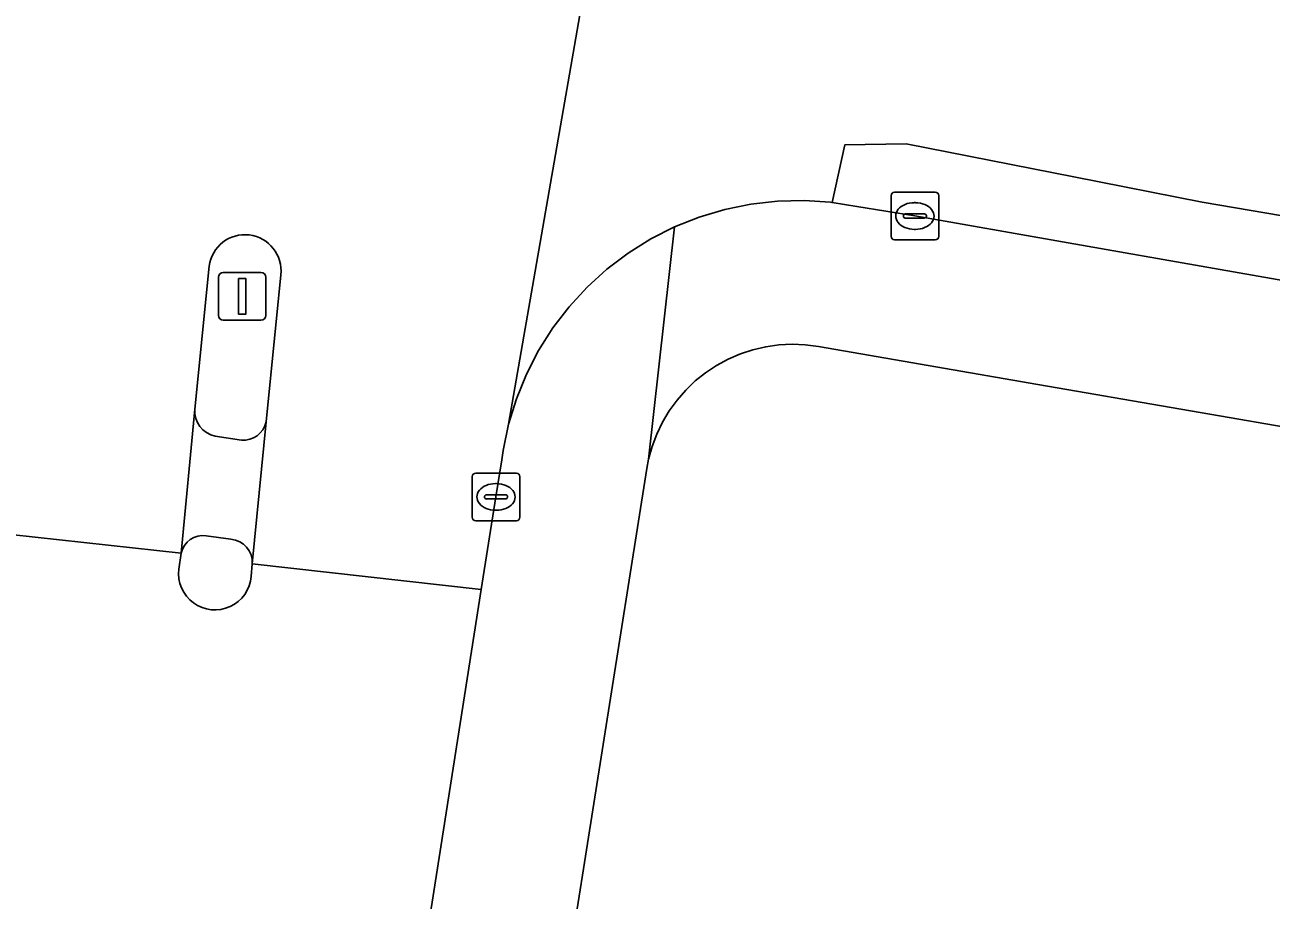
# Model space of a CAD drawing. Extents: x 162184 to 163154, y 385507 to 386516.
# Drawn here: x 162452.11 to 162478.24, y 385687.52 to 385705.87 of the extents above; entities that cross this region are included whole.
import ezdxf

# ---------------------------------------------------------------- set-up
doc = ezdxf.new("R2010")
doc.units = 0
for name, color, linetype in [('IMGEO_Groenvoorziening', 7, 'Continuous'), ('IMGEO_Kolk', 7, 'Continuous'), ('IMGEO_Lichtmast', 7, 'Continuous'), ('IMGEO_Rijbaan_lokaal_gesloten', 7, 'Continuous'), ('IMGEO_Verkeerseiland_open', 7, 'Continuous'), ('IMGEO_Voetpad_open', 7, 'Continuous')]:
    doc.layers.add(name, color=color, linetype=linetype)

msp = doc.modelspace()

# ---------------------------------------------------------------- linework, layer by layer
at = {"layer": 'IMGEO_Groenvoorziening'}
msp.add_lwpolyline([(162479.353, 385697.299), (162473.355, 385698.336), (162468.752, 385699.132), (162468.477, 385699.168), (162468.2, 385699.179), (162467.923, 385699.165), (162467.648, 385699.127), (162467.378, 385699.064), (162467.115, 385698.977), (162466.86, 385698.867), (162466.617, 385698.735), (162466.386, 385698.581), (162466.169, 385698.408), (162465.969, 385698.216), (162465.787, 385698.007), (162465.625, 385697.782), (162465.483, 385697.544), (162465.363, 385697.294), (162465.266, 385697.034), (162465.192, 385696.767), (162465.154, 385696.571), (162463.319, 385684.997)], dxfattribs=at)
at = {"layer": 'IMGEO_Kolk'}
for p, q in [((162470.274, 385701.441), (162470.274, 385702.293)), ((162470.349, 385702.367), (162471.201, 385702.367)), ((162471.275, 385702.293), (162471.275, 385701.441)), ((162470.762, 385702.147), (162470.787, 385702.147)), ((162470.533, 385701.861), (162470.533, 385701.873)), ((162470.971, 385701.824), (162470.573, 385701.824)), ((162470.576, 385701.91), (162470.974, 385701.91)), ((162471.017, 385701.873), (162471.017, 385701.861)), ((162470.785, 385701.587), (162470.76, 385701.587)), ((162471.201, 385701.367), (162470.349, 385701.367)), ((162461.49, 385695.55), (162461.49, 385696.402)), ((162461.565, 385696.476), (162462.417, 385696.476)), ((162461.978, 385696.256), (162462.003, 385696.256)), ((162462.491, 385696.402), (162462.491, 385695.55)), ((162461.749, 385695.97), (162461.749, 385695.982)), ((162461.792, 385696.019), (162462.19, 385696.019)), ((162462.233, 385695.982), (162462.233, 385695.97)), ((162462.187, 385695.933), (162461.789, 385695.933)), ((162462.417, 385695.476), (162461.565, 385695.476)), ((162462.001, 385695.696), (162461.976, 385695.696))]:
    msp.add_line(p, q, dxfattribs=at)
for points in [[(162470.274, 385701.441), (162470.274, 385702.293)], [(162470.349, 385702.367), (162471.201, 385702.367)], [(162471.275, 385702.293), (162471.275, 385701.441)], [(162471.201, 385701.367), (162470.349, 385701.367)], [(162461.49, 385695.55), (162461.49, 385696.402)], [(162461.565, 385696.476), (162462.417, 385696.476)], [(162462.491, 385696.402), (162462.491, 385695.55)], [(162462.417, 385695.476), (162461.565, 385695.476)]]:
    msp.add_lwpolyline(points, dxfattribs=at)
for centre, radius, start, end in [((162470.351, 385702.291), 0.0765, 91.552, 178.448), ((162470.351, 385702.291), 0.0765, 91.552, 178.448), ((162471.199, 385702.291), 0.0765, 1.552, 88.448), ((162471.199, 385702.291), 0.0765, 1.552, 88.448), ((162470.573, 385701.87), 0.0403, 85.8775, 175.7526), ((162470.57, 385701.86), 0.0366, 178.938, 274.7102), ((162470.974, 385701.867), 0.043, 264.8664, 352.4533), ((162470.978, 385701.872), 0.0386, 1.7309, 96.639), ((162470.351, 385701.443), 0.0765, 181.552, 268.448), ((162470.351, 385701.443), 0.0765, 181.552, 268.448), ((162471.199, 385701.443), 0.0765, 271.552, 358.448), ((162471.199, 385701.443), 0.0765, 271.552, 358.448), ((162461.567, 385696.4), 0.0765, 91.552, 178.448), ((162461.567, 385696.4), 0.0765, 91.552, 178.448), ((162462.415, 385696.4), 0.0765, 1.552, 88.448), ((162462.415, 385696.4), 0.0765, 1.552, 88.448), ((162461.789, 385695.979), 0.0403, 85.8775, 175.7526), ((162461.786, 385695.969), 0.0366, 178.938, 274.7102), ((162462.19, 385695.976), 0.043, 264.8664, 352.4533), ((162462.194, 385695.981), 0.0386, 1.7309, 96.639), ((162461.567, 385695.552), 0.0765, 181.552, 268.448), ((162461.567, 385695.552), 0.0765, 181.552, 268.448), ((162462.415, 385695.552), 0.0765, 271.552, 358.448), ((162462.415, 385695.552), 0.0765, 271.552, 358.448)]:
    msp.add_arc(centre, radius, start, end, dxfattribs=at)
for centre, major_axis, ratio, start_param, end_param in [((162470.761, 385701.867), (-0.387, 0.002), 0.722429, 4.712389, 7.853982), ((162470.786, 385701.867), (-0.39, 0.002), 0.717154, 1.570796, 4.712389), ((162461.977, 385695.976), (-0.387, 0.002), 0.722429, 4.712389, 7.853982), ((162462.002, 385695.976), (-0.39, 0.002), 0.717154, 1.570796, 4.712389)]:
    msp.add_ellipse(centre, major_axis=major_axis, ratio=ratio, start_param=start_param, end_param=end_param, dxfattribs=at)
at = {"layer": 'IMGEO_Lichtmast'}
for p, q in [((162456.272, 385700.683), (162457.062, 385700.683)), ((162457.062, 385700.683), (162456.272, 385700.683)), ((162456.172, 385699.783), (162456.172, 385700.583)), ((162456.172, 385700.583), (162456.172, 385699.783)), ((162457.162, 385700.583), (162457.162, 385699.783)), ((162457.162, 385699.783), (162457.162, 385700.583)), ((162457.062, 385699.683), (162456.272, 385699.683)), ((162456.272, 385699.683), (162457.062, 385699.683))]:
    msp.add_line(p, q, dxfattribs=at)
msp.add_lwpolyline([(162456.592, 385700.558), (162456.742, 385700.558), (162456.742, 385699.808), (162456.592, 385699.808), (162456.592, 385700.558)], dxfattribs=at)
for centre, start, end in [((162456.272, 385700.583), 90, 180), ((162456.272, 385700.583), 90, 180), ((162457.062, 385700.583), 0, 90), ((162457.062, 385700.583), 360, 90), ((162456.272, 385699.783), 180, 270), ((162456.272, 385699.783), 180, 270), ((162457.062, 385699.783), 270, 0), ((162457.062, 385699.783), 270, 0)]:
    msp.add_arc(centre, 0.1, start, end, dxfattribs=at)
at = {"layer": 'IMGEO_Rijbaan_lokaal_gesloten'}
for points in [[(162458.765, 385718.62), (162459.445, 385721.64), (162460.082, 385724.62), (162455.269, 385725.594), (162454.67, 385722.84), (162454.644, 385722.628), (162454.543, 385722.079), (162450.536, 385699.463), (162450.488, 385698.841), (162450.432, 385697.615), (162450.279, 385695.357), (162455.39, 385694.797), (162455.675, 385697.818), (162455.975, 385700.815)], [(162457.479, 385700.634), (162457.168, 385697.551), (162456.88, 385694.575), (162461.682, 385694.037), (162461.986, 385695.977), (162462.111, 385696.757), (162462.14, 385696.952), (162462.255, 385697.499), (162466.225, 385720.286)], [(162466.225, 385720.286), (162462.255, 385697.499), (162462.418, 385698.034), (162462.628, 385698.551), (162462.884, 385699.049), (162463.183, 385699.521), (162463.523, 385699.964), (162463.901, 385700.376), (162464.315, 385700.752), (162464.761, 385701.09), (162465.235, 385701.386), (162465.733, 385701.639), (162466.252, 385701.846), (162466.788, 385702.006), (162467.336, 385702.118), (162467.891, 385702.18), (162468.45, 385702.193), (162469.008, 385702.155), (162469.04, 385702.15), (162469.309, 385703.362), (162470.589, 385703.378), (162474.106, 385702.687), (162476.801, 385702.157), (162492.081, 385699.555)], [(162492.081, 385699.555), (162476.801, 385702.157), (162474.106, 385702.687), (162470.589, 385703.378), (162469.309, 385703.362), (162469.04, 385702.15), (162469.56, 385702.068), (162470.772, 385701.868), (162473.871, 385701.324), (162488.573, 385698.744)], [(162455.34, 385694.463), (162455.39, 385694.797), (162450.279, 385695.357), (162449.809, 385688.448), (162449.125, 385680.638), (162447.861, 385661.782), (162445.996, 385633.945), (162445.683, 385629.27), (162444.844, 385616.752), (162451.007, 385615.774), (162452.793, 385615.49)], [(162452.793, 385615.49), (162453.619, 385627.725), (162453.923, 385632.231), (162454.959, 385647.573), (162455.424, 385654.469), (162457.631, 385667.904), (162460.303, 385685.252), (162461.682, 385694.037), (162456.88, 385694.575), (162456.858, 385694.309)]]:
    msp.add_lwpolyline(points, dxfattribs=at)
for centre, radius, start, end in [((162456.726, 385700.718), 0.757, 353.6325, 172.6429), ((162456.097, 385694.371), 0.763, 173.0824, 355.332)]:
    msp.add_arc(centre, radius, start, end, dxfattribs=at)
at = {"layer": 'IMGEO_Verkeerseiland_open'}
for points in [[(162455.975, 385700.815), (162455.675, 385697.818)], [(162457.168, 385697.551), (162457.479, 385700.634)], [(162456.103, 385697.253), (162456.651, 385697.167)], [(162456.432, 385695.089), (162455.913, 385695.163)], [(162455.39, 385694.797), (162455.34, 385694.463)], [(162456.858, 385694.309), (162456.88, 385694.575)]]:
    msp.add_lwpolyline(points, dxfattribs=at)
for centre, radius, start, end in [((162456.726, 385700.718), 0.757, 353.6325, 172.6429), ((162456.209, 385697.778), 0.536, 175.75, 258.5395), ((162456.692, 385697.651), 0.486, 265.1322, 348.0738), ((162455.848, 385694.699), 0.469, 82.0909, 167.8784), ((162456.391, 385694.601), 0.49, 356.9447, 85.2058), ((162456.097, 385694.371), 0.763, 173.0824, 355.332)]:
    msp.add_arc(centre, radius, start, end, dxfattribs=at)
at = {"layer": 'IMGEO_Voetpad_open'}
for points in [[(162488.573, 385698.744), (162473.871, 385701.324), (162470.772, 385701.868), (162469.56, 385702.068), (162469.04, 385702.15), (162469.008, 385702.155), (162468.45, 385702.193), (162467.891, 385702.18), (162467.336, 385702.118), (162466.788, 385702.006), (162466.252, 385701.846), (162465.733, 385701.639), (162465.192, 385696.767), (162465.266, 385697.034), (162465.363, 385697.294), (162465.483, 385697.544), (162465.625, 385697.782), (162465.787, 385698.007), (162465.969, 385698.216), (162466.169, 385698.408), (162466.386, 385698.581), (162466.617, 385698.735), (162466.86, 385698.867), (162467.115, 385698.977), (162467.378, 385699.064), (162467.648, 385699.127), (162467.923, 385699.165), (162468.2, 385699.179), (162468.477, 385699.168), (162468.752, 385699.132), (162473.355, 385698.336), (162479.353, 385697.299)], [(162463.319, 385684.997), (162465.154, 385696.571), (162465.192, 385696.767), (162465.733, 385701.639), (162465.235, 385701.386), (162464.761, 385701.09), (162464.315, 385700.752), (162463.901, 385700.376), (162463.523, 385699.964), (162463.183, 385699.521), (162462.884, 385699.049), (162462.628, 385698.551), (162462.418, 385698.034), (162462.255, 385697.499), (162462.14, 385696.952), (162462.111, 385696.757), (162461.986, 385695.977), (162461.682, 385694.037), (162460.303, 385685.252)], [(162455.675, 385697.818), (162455.39, 385694.797)], [(162456.88, 385694.575), (162457.168, 385697.551)], [(162456.651, 385697.167), (162456.103, 385697.253)], [(162455.913, 385695.163), (162456.432, 385695.089)]]:
    msp.add_lwpolyline(points, dxfattribs=at)
for centre, radius, start, end in [((162456.209, 385697.778), 0.536, 175.75, 258.5395), ((162456.692, 385697.651), 0.486, 265.1322, 348.0738), ((162455.848, 385694.699), 0.469, 82.0909, 167.8784), ((162456.391, 385694.601), 0.49, 356.9447, 85.2058)]:
    msp.add_arc(centre, radius, start, end, dxfattribs=at)

doc.saveas('drawing.dxf')
